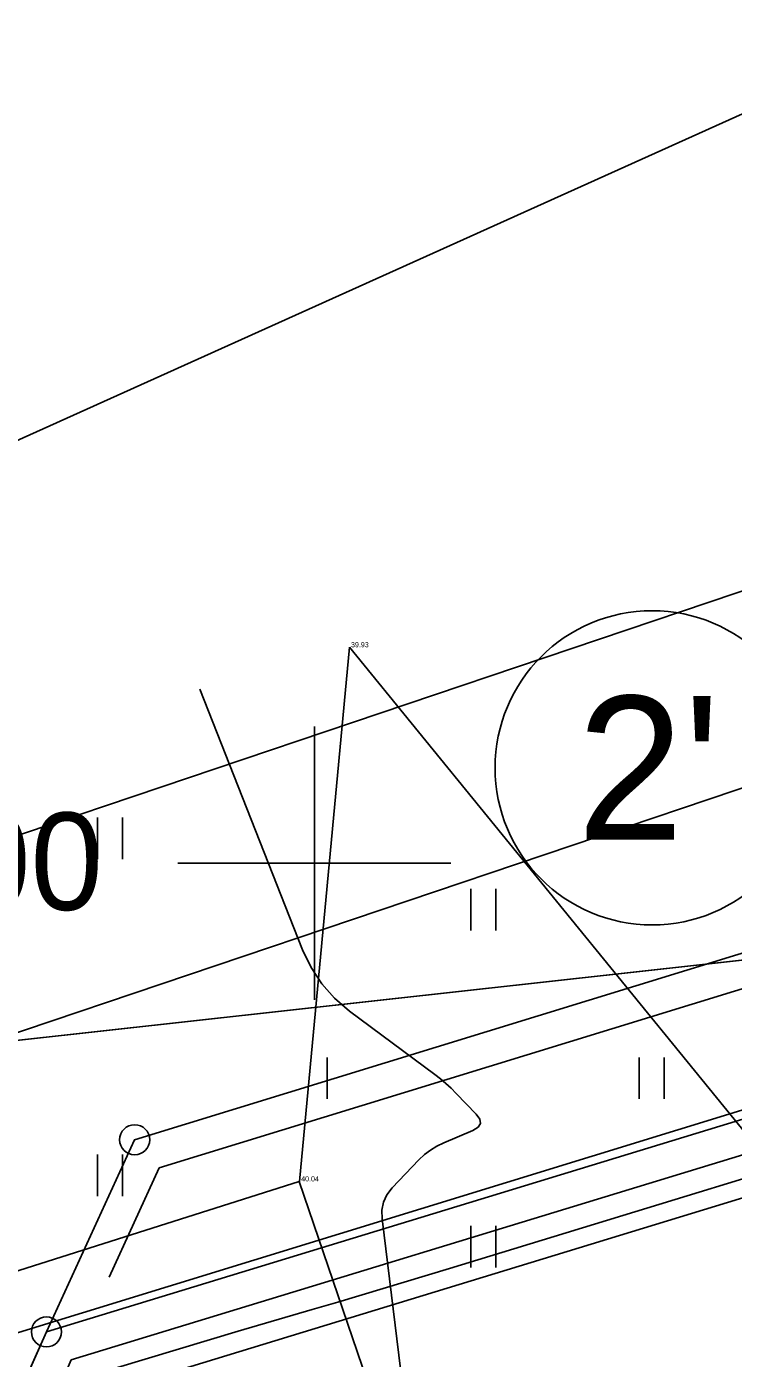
# Model space of a CAD drawing. Extents: x 544674 to 552202, y 6585829 to 6588119.
# Drawn here: x 549383.1 to 549424.5, y 6587371 to 6587449 of the extents above; entities that cross this region are included whole.
import ezdxf

# ---------------------------------------------------------------- set-up
doc = ezdxf.new("R2010")
doc.units = 0
for name, color, linetype in [('HALJASTUS', 7, 'Continuous'), ('HORISONTAAL-EH2000', 7, 'Continuous'), ('illumineerimisjooned', 7, 'Continuous'), ('Kaitsevöönd', 7, 'Continuous'), ('kataster', 7, 'Continuous'), ('KPOHULIIN', 7, 'Continuous'), ('ME', 7, 'Continuous'), ('MOOTKORG-EH2000', 7, 'Continuous'), ('PIIR', 7, 'Continuous'), ('Plokid', 7, 'Continuous'), ('Plokid orig', 7, 'Continuous'), ('TM_taotletav', 7, 'Continuous'), ('VORK', 7, 'Continuous')]:
    doc.layers.add(name, color=color, linetype=linetype)

msp = doc.modelspace()

# ---------------------------------------------------------------- linework, layer by layer
at = {"layer": 'HALJASTUS'}
for p, q in [((549399.135, 6587381.358), (549402.054, 6587412.645)), ((549434.547, 6587372.782), (549402.054, 6587412.645)), ((549387.298, 6587400.229), (549387.298, 6587402.665)), ((549388.754, 6587400.229), (549388.754, 6587402.665)), ((549409.163, 6587396.055), (549409.163, 6587398.49)), ((549410.619, 6587396.055), (549410.619, 6587398.49)), ((549400.754, 6587386.189), (549400.754, 6587388.625)), ((549419.028, 6587386.189), (549419.028, 6587388.625)), ((549420.485, 6587386.189), (549420.485, 6587388.625)), ((549387.298, 6587380.498), (549387.298, 6587382.934)), ((549388.754, 6587380.498), (549388.754, 6587382.934)), ((549409.163, 6587376.324), (549409.163, 6587378.759)), ((549410.619, 6587376.324), (549410.619, 6587378.759))]:
    msp.add_line(p, q, dxfattribs=at)
msp.add_lwpolyline([(549517.603, 6587275.52), (549505.664, 6587291.608), (549495.011, 6587287.544), (549479.609, 6587284.583), (549455.922, 6587289.412), (549419.377, 6587296.518), (549413.442, 6587302.815), (549408.78, 6587315.368), (549379.589, 6587332.757), (549361.373, 6587369.391), (549399.11, 6587381.358), (549404.498, 6587365.547), (549398.242, 6587360.016), (549411.085, 6587349.513), (549415.834, 6587318.706), (549426.494, 6587318.048), (549428.606, 6587342.35), (549434.547, 6587372.782)], dxfattribs=at)
msp.add_lwpolyline([(549517.603, 6587275.52), (549505.664, 6587291.608), (549495.011, 6587287.544), (549479.609, 6587284.583), (549455.922, 6587289.412), (549419.377, 6587296.518), (549413.442, 6587302.815), (549408.78, 6587315.368), (549379.589, 6587332.757), (549361.373, 6587369.391), (549399.11, 6587381.358), (549404.498, 6587365.547), (549398.242, 6587360.016), (549411.085, 6587349.513), (549415.834, 6587318.706), (549426.494, 6587318.048), (549428.606, 6587342.35), (549434.547, 6587372.782)], dxfattribs=at)
at = {"layer": 'HORISONTAAL-EH2000'}
msp.add_lwpolyline([(549393.278, 6587410.192), (549399.307, 6587394.923), (549399.803, 6587393.878), (549400.428, 6587392.931), (549401.18, 6587392.083), (549402.06, 6587391.332), (549407.047, 6587387.628), (549407.381, 6587387.369), (549407.702, 6587387.097), (549408.012, 6587386.811), (549408.31, 6587386.512), (549409.479, 6587385.287), (549409.686, 6587384.999), (549409.722, 6587384.745), (549409.588, 6587384.527), (549409.284, 6587384.345), (549407.575, 6587383.62), (549407.174, 6587383.426), (549406.798, 6587383.194), (549406.448, 6587382.924), (549406.125, 6587382.617), (549404.563, 6587380.978), (549404.252, 6587380.579), (549404.049, 6587380.144), (549403.953, 6587379.673), (549403.964, 6587379.168), (549405.167, 6587369.415)], dxfattribs=at)
at = {"layer": 'illumineerimisjooned'}
msp.add_lwpolyline([(549387.979, 6587375.758), (549390.913, 6587382.15), (549446.168, 6587399.122), (549694.384, 6587511.138), (549936.107, 6587621.229), (549952.628, 6587518.324)], dxfattribs=at)
msp.add_lwpolyline([(549385.759, 6587370.897), (549453.195, 6587391.496), (549657.69, 6587485.602), (549953.264, 6587514.367), (549959, 6587478.673), (549960.584, 6587470.411), (549966.491, 6587468.647), (550074.588, 6587526.998), (550194.651, 6587392.056), (550162.07, 6587337.455), (550384.802, 6587285.483), (550352.858, 6587156.225), (550166.563, 6587182.325), (550170.434, 6587196.945), (550126.763, 6587279.172), (549985.425, 6587249.939), (549966.482, 6587380.956), (549334.887, 6587309.084), (549332.256, 6587325.74), (549351.293, 6587327.741), (549373.837, 6587344.121)], close=True, dxfattribs=at)
at = {"layer": 'Kaitsevöönd'}
msp.add_lwpolyline([(549214.092, 6587399.021), (549422.759, 6587469.101), (549793.225, 6587641.928), (550001.364, 6587736.701), (550028.852, 6587656.857), (549817.917, 6587560.792), (549450.163, 6587393.248), (549241.638, 6587329.157)], close=True, dxfattribs=at)
msp.add_lwpolyline([(549241.638, 6587329.157), (549450.163, 6587393.248), (549817.917, 6587560.792), (550028.852, 6587656.857)], dxfattribs=at)
at = {"layer": 'kataster'}
for points in [[(549484.77, 6587470.79), (549954.94, 6587516.54), (549960.97, 6587479.02), (549962.32, 6587471.98), (549994.68, 6587461.94), (549994.89, 6587430.61), (549963.15, 6587426.56), (549961.32, 6587453.7), (549324.13, 6587383.15), (549332.29, 6587402.1)], [(549961.32, 6587453.7), (549963.15, 6587426.56), (549325.21, 6587357.28), (549321.92, 6587377.99), (549324.1, 6587383.15)]]:
    msp.add_lwpolyline(points, close=True, dxfattribs=at)
at = {"layer": 'KPOHULIIN'}
for p, q in [((549437.605, 6587420.176), (549272.836, 6587364.562)), ((549442.191, 6587410.187), (549277.422, 6587354.573))]:
    msp.add_line(p, q, dxfattribs=at)
at = {"layer": 'ME'}
msp.add_lwpolyline([(549384.302, 6587372.543), (549452.481, 6587393.37), (549657.16, 6587487.56), (549954.94, 6587516.54), (549960.97, 6587479.02), (549962.32, 6587471.98), (549966.27, 6587470.8), (550075.03, 6587529.51), (550197.12, 6587392.29), (550165.19, 6587338.78), (550387.23, 6587286.97), (550354.367, 6587153.994), (550164.052, 6587180.657), (550168.3, 6587196.7), (550125.7, 6587276.91), (549983.75, 6587247.55), (549964.78, 6587378.75), (549333.21, 6587306.88), (549329.952, 6587327.509), (549350.55, 6587329.674), (549372.228, 6587345.424), (549384.302, 6587372.543)], dxfattribs=at)
at = {"layer": 'PIIR'}
for centre, radius in [((549419.784, 6587405.584), 9.2), ((549389.469, 6587383.799), 0.88), ((549384.302, 6587372.543), 0.88), ((549384.302, 6587372.543), 0.88), ((549384.302, 6587372.543), 0.88)]:
    msp.add_circle(centre, radius, dxfattribs=at)
at = {"layer": 'Plokid'}
msp.add_lwpolyline([(549387.506, 6587368.921), (549454.051, 6587389.248), (549658.325, 6587483.253), (549951.252, 6587511.76), (549956.636, 6587478.257), (549958.501, 6587468.528), (549966.757, 6587466.063), (550074.057, 6587523.985), (550191.689, 6587391.775), (550158.326, 6587335.864), (550381.889, 6587283.698), (550351.048, 6587158.902), (550169.575, 6587184.327), (550172.995, 6587197.24), (550128.039, 6587281.887), (549987.436, 6587252.806), (549968.524, 6587383.604), (549336.899, 6587311.728), (549335.021, 6587323.618), (549352.183, 6587325.422), (549375.768, 6587342.557)], close=True, dxfattribs=at)
msp.add_lwpolyline([(549477.324, 6587401.268), (549474.478, 6587399.959), (549469.188, 6587397.528), (549463.498, 6587394.906), (549453.642, 6587390.351), (549452.947, 6587390.136), (549452.146, 6587389.89), (549450.231, 6587389.276), (549438.825, 6587385.71), (549407.919, 6587376.264), (549401.375, 6587374.292), (549399.859, 6587373.853), (549395.543, 6587372.576), (549386.643, 6587369.909), (549383.674, 6587363.171), (549375.803, 6587345.199)], dxfattribs=at)
at = {"layer": 'Plokid orig'}
msp.add_lwpolyline([(549384.302, 6587372.543), (549452.481, 6587393.37), (549657.16, 6587487.56), (549954.94, 6587516.54), (549960.97, 6587479.02), (549962.32, 6587471.98), (549966.27, 6587470.8), (550075.03, 6587529.51), (550197.12, 6587392.29), (550165.19, 6587338.78), (550387.23, 6587286.97), (550354.367, 6587153.994), (550164.052, 6587180.657), (550168.3, 6587196.7), (550125.7, 6587276.91), (549983.75, 6587247.55), (549964.78, 6587378.75), (549333.21, 6587306.88), (549329.952, 6587327.509), (549350.55, 6587329.674), (549372.228, 6587345.424), (549384.302, 6587372.543)], dxfattribs=at)
at = {"layer": 'TM_taotletav'}
for points in [[(549384.302, 6587372.543), (549389.469, 6587383.799), (549445.46, 6587400.996), (549445.46, 6587400.996), (549693.559, 6587512.96), (549937.666, 6587624.137)], [(549954.259, 6587302.117), (549759.8, 6587281.779), (549491.676, 6587282.982), (549333.21, 6587306.88), (549329.952, 6587327.509), (549350.55, 6587329.674), (549372.228, 6587345.424), (549384.302, 6587372.543)]]:
    msp.add_lwpolyline(points, dxfattribs=at)
at = {"layer": 'VORK'}
for p, q in [((549400, 6587408.001), (549400, 6587391.999)), ((549391.999, 6587400), (549408.001, 6587400))]:
    msp.add_line(p, q, dxfattribs=at)

# ---------------------------------------------------------------- texts
at = {"layer": 'kataster'}
msp.add_text('Peterburi tee 36 // Vesse põik 17 // Ülemiste raudteejaam', height=5.7, rotation=33.19102, dxfattribs=at).set_placement((549243.247, 6587435.794))
at = {"layer": 'MOOTKORG-EH2000'}
for s, p in [(' 39.93', (549402.029, 6587412.645)), (' 40.04', (549399.11, 6587381.358))]:
    msp.add_text(s, height=0.3, dxfattribs=at).set_placement(p)
at = {"layer": 'PIIR'}
msp.add_text("2'", height=8.4, dxfattribs=at).set_placement((549415.382, 6587401.384))
at = {"layer": 'VORK'}
msp.add_text('6 587 400', height=5.7, dxfattribs=at).set_placement((549353.701, 6587397.259))

doc.saveas('drawing.dxf')
